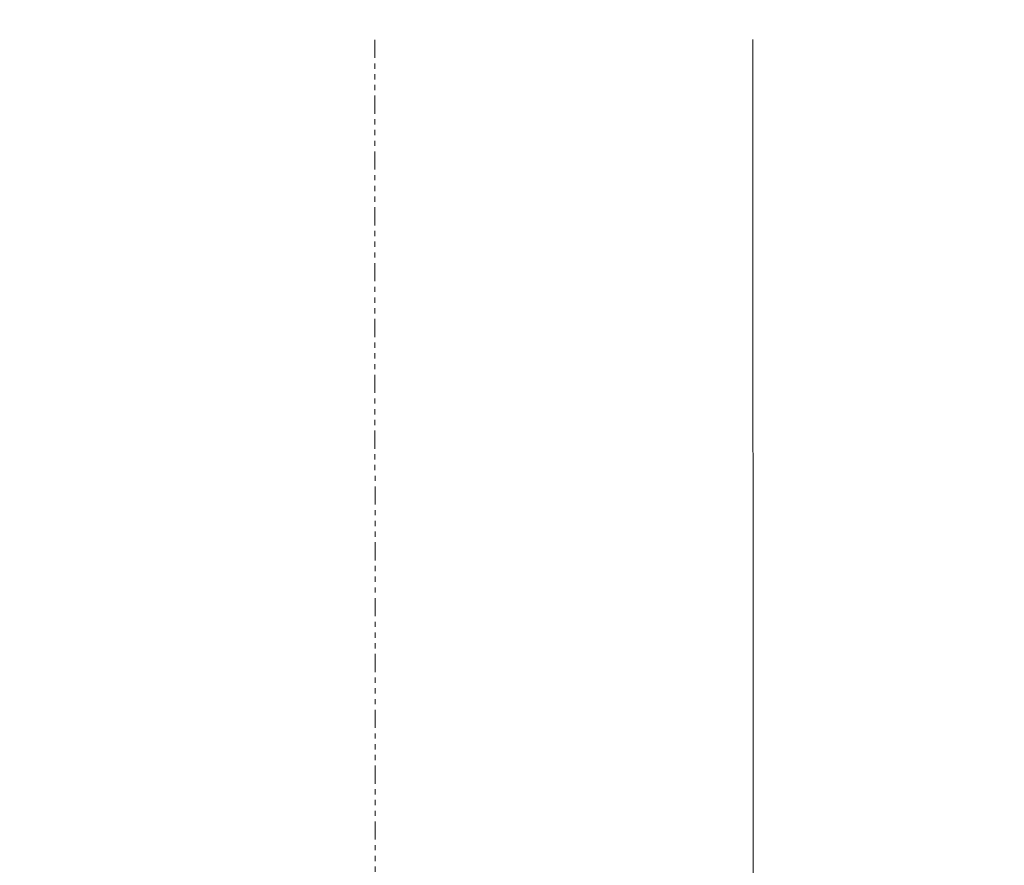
# Model space of a CAD drawing. Header units: metres. Extents: x -270273 to 328371, y -146885 to 591473.
# Tile 304 of 473: x -41282 to -40956, y 424881 to 425160. Entities that reach past the tile are written whole.
import ezdxf

# ---------------------------------------------------------------- set-up
doc = ezdxf.new("R2010")
doc.units = ezdxf.units.M
doc.linetypes.add('RI-AWZI_PROCESLEIDING', pattern=[18.45, 6, -1.8, 1.75, -1.8, 1.75, -1.8, 1.75, -1.8])
doc.layers.add('B-CO-BC-BETONVORM-G', color=50, linetype='Continuous', lineweight=18)
doc.layers.add('B-XX-RI-AWZI_PROCESLEIDING-G', color=30, linetype='RI-AWZI_PROCESLEIDING', lineweight=18)

msp = doc.modelspace()

# ---------------------------------------------------------------- linework, layer by layer
at = {"layer": 'B-CO-BC-BETONVORM-G'}
for points in [[(-40647.0625, 424036.7793), (-40970.3399, 424594.9559, 0.04516992), (-51872.7386, 425634.5112, 0.04644667)], [(-40708.6616, 423973.5373), (-41024.3357, 424518.5859, 0.04500024), (-51871.0592, 425549.5022, 0.04628559)]]:
    msp.add_lwpolyline(points, format="xyb", dxfattribs=at)
msp.add_lwpolyline([(-41039.4107, 425153.6701), (-41039.2409, 424607.8333)], dxfattribs=at)
at = {"layer": 'B-XX-RI-AWZI_PROCESLEIDING-G'}
msp.add_lwpolyline([(-38276.8459, 419076.3833), (-40879.0167, 423569.3215, -0.00000041), (-40879.0177, 423569.3232), (-41246.4963, 424203.8184, 0.04429748), (-51864.1438, 425199.4641)], format="xyb", dxfattribs=at)
msp.add_lwpolyline([(-41164.4107, 425153.6312), (-41164.2481, 424630.9868)], dxfattribs=at)

doc.saveas('drawing.dxf')
